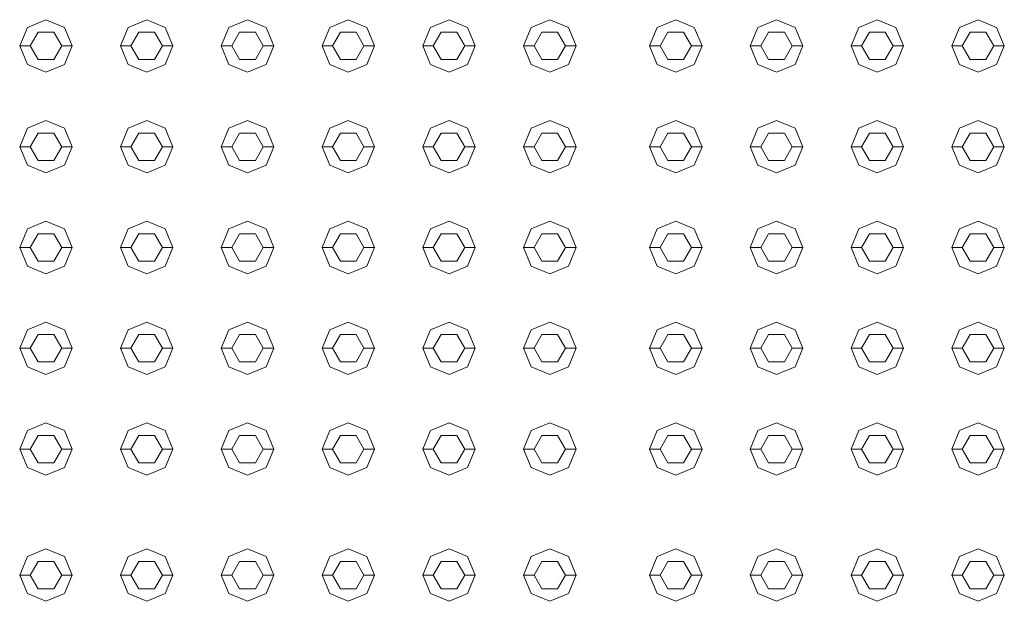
# Model space of a CAD drawing. Header units: millimetres. Extents: x -261 to 187, y -214 to 106.
# Tile 559 of 656: x -213.255 to -212.785, y 6.962 to 7.24. Entities that reach past the tile are written whole.
import ezdxf

# ---------------------------------------------------------------- set-up
doc = ezdxf.new("R2010")
doc.units = ezdxf.units.MM
doc.header["$LTSCALE"] = 0.005
doc.header["$MEASUREMENT"] = 0
doc.layers.add('IFC-Elemento construtivo genérico-Contorno', color=9, linetype='Continuous', lineweight=5)

msp = doc.modelspace()

# ---------------------------------------------------------------- linework, layer by layer
at = {"layer": 'IFC-Elemento construtivo genérico-Contorno', "lineweight": 5}
for p, q in [((-213.2509, 7.23601), (-213.24204, 7.23968)), ((-213.24204, 7.23968), (-213.23318, 7.23601)), ((-213.2028, 7.23601), (-213.19395, 7.23968)), ((-213.19395, 7.23968), (-213.18509, 7.23601)), ((-213.15471, 7.23601), (-213.14586, 7.23968)), ((-213.14586, 7.23968), (-213.137, 7.23601)), ((-213.10662, 7.23601), (-213.09777, 7.23968)), ((-213.09777, 7.23968), (-213.08891, 7.23601)), ((-213.05853, 7.23601), (-213.04967, 7.23968)), ((-213.04967, 7.23968), (-213.04082, 7.23601)), ((-213.01044, 7.23601), (-213.00158, 7.23968)), ((-213.00158, 7.23968), (-212.99273, 7.23601)), ((-212.95032, 7.23601), (-212.94147, 7.23968)), ((-212.94147, 7.23968), (-212.93261, 7.23601)), ((-212.90223, 7.23601), (-212.89338, 7.23968)), ((-212.89338, 7.23968), (-212.88452, 7.23601)), ((-212.85414, 7.23601), (-212.84529, 7.23968)), ((-212.84529, 7.23968), (-212.83643, 7.23601)), ((-212.80605, 7.23601), (-212.79719, 7.23968)), ((-212.79719, 7.23968), (-212.78834, 7.23601)), ((-213.25456, 7.22716), (-213.2509, 7.23601)), ((-213.24956, 7.22716), (-213.2458, 7.23367)), ((-213.2458, 7.23367), (-213.23828, 7.23367)), ((-213.23828, 7.23367), (-213.23453, 7.22716)), ((-213.23318, 7.23601), (-213.22952, 7.22716)), ((-213.20647, 7.22716), (-213.2028, 7.23601)), ((-213.20146, 7.22716), (-213.19771, 7.23367)), ((-213.19771, 7.23367), (-213.19019, 7.23367)), ((-213.19019, 7.23367), (-213.18643, 7.22716)), ((-213.18509, 7.23601), (-213.18142, 7.22716)), ((-213.15838, 7.22716), (-213.15471, 7.23601)), ((-213.15337, 7.22716), (-213.14962, 7.23367)), ((-213.14962, 7.23367), (-213.1421, 7.23367)), ((-213.1421, 7.23367), (-213.13834, 7.22716)), ((-213.137, 7.23601), (-213.13333, 7.22716)), ((-213.11029, 7.22716), (-213.10662, 7.23601)), ((-213.10528, 7.22716), (-213.10152, 7.23367)), ((-213.10152, 7.23367), (-213.09401, 7.23367)), ((-213.09401, 7.23367), (-213.09025, 7.22716)), ((-213.08891, 7.23601), (-213.08524, 7.22716)), ((-213.0622, 7.22716), (-213.05853, 7.23601)), ((-213.05719, 7.22716), (-213.05343, 7.23367)), ((-213.05343, 7.23367), (-213.04592, 7.23367)), ((-213.04592, 7.23367), (-213.04216, 7.22716)), ((-213.04082, 7.23601), (-213.03715, 7.22716)), ((-213.01411, 7.22716), (-213.01044, 7.23601)), ((-213.0091, 7.22716), (-213.00534, 7.23367)), ((-213.00534, 7.23367), (-212.99783, 7.23367)), ((-212.99783, 7.23367), (-212.99407, 7.22716)), ((-212.99273, 7.23601), (-212.98906, 7.22716)), ((-212.95399, 7.22716), (-212.95032, 7.23601)), ((-212.94898, 7.22716), (-212.94523, 7.23367)), ((-212.94523, 7.23367), (-212.93771, 7.23367)), ((-212.93771, 7.23367), (-212.93395, 7.22716)), ((-212.93261, 7.23601), (-212.92894, 7.22716)), ((-212.9059, 7.22716), (-212.90223, 7.23601)), ((-212.90089, 7.22716), (-212.89713, 7.23367)), ((-212.89713, 7.23367), (-212.88962, 7.23367)), ((-212.88962, 7.23367), (-212.88586, 7.22716)), ((-212.88452, 7.23601), (-212.88085, 7.22716)), ((-212.85781, 7.22716), (-212.85414, 7.23601)), ((-212.8528, 7.22716), (-212.84904, 7.23367)), ((-212.84904, 7.23367), (-212.84153, 7.23367)), ((-212.84153, 7.23367), (-212.83777, 7.22716)), ((-212.83643, 7.23601), (-212.83276, 7.22716)), ((-212.80972, 7.22716), (-212.80605, 7.23601)), ((-212.80471, 7.22716), (-212.80095, 7.23367)), ((-212.80095, 7.23367), (-212.79344, 7.23367)), ((-212.79344, 7.23367), (-212.78968, 7.22716)), ((-212.78834, 7.23601), (-212.78467, 7.22716)), ((-213.25456, 7.22716), (-213.24956, 7.22716)), ((-213.25456, 7.22716), (-213.2509, 7.2183)), ((-213.24956, 7.22716), (-213.2458, 7.22065)), ((-213.23828, 7.22065), (-213.23453, 7.22716)), ((-213.23453, 7.22716), (-213.22952, 7.22716)), ((-213.23318, 7.2183), (-213.22952, 7.22716)), ((-213.20647, 7.22716), (-213.20146, 7.22716)), ((-213.20647, 7.22716), (-213.2028, 7.2183)), ((-213.20146, 7.22716), (-213.19771, 7.22065)), ((-213.19019, 7.22065), (-213.18643, 7.22716)), ((-213.18643, 7.22716), (-213.18142, 7.22716)), ((-213.18509, 7.2183), (-213.18142, 7.22716)), ((-213.15838, 7.22716), (-213.15337, 7.22716)), ((-213.15838, 7.22716), (-213.15471, 7.2183)), ((-213.15337, 7.22716), (-213.14962, 7.22065)), ((-213.1421, 7.22065), (-213.13834, 7.22716)), ((-213.13834, 7.22716), (-213.13333, 7.22716)), ((-213.137, 7.2183), (-213.13333, 7.22716)), ((-213.11029, 7.22716), (-213.10528, 7.22716)), ((-213.11029, 7.22716), (-213.10662, 7.2183)), ((-213.10528, 7.22716), (-213.10152, 7.22065)), ((-213.09401, 7.22065), (-213.09025, 7.22716)), ((-213.09025, 7.22716), (-213.08524, 7.22716)), ((-213.08891, 7.2183), (-213.08524, 7.22716)), ((-213.0622, 7.22716), (-213.05719, 7.22716)), ((-213.0622, 7.22716), (-213.05853, 7.2183)), ((-213.05719, 7.22716), (-213.05343, 7.22065)), ((-213.04592, 7.22065), (-213.04216, 7.22716)), ((-213.04216, 7.22716), (-213.03715, 7.22716)), ((-213.04082, 7.2183), (-213.03715, 7.22716)), ((-213.01411, 7.22716), (-213.0091, 7.22716)), ((-213.01411, 7.22716), (-213.01044, 7.2183)), ((-213.0091, 7.22716), (-213.00534, 7.22065)), ((-212.99783, 7.22065), (-212.99407, 7.22716)), ((-212.99407, 7.22716), (-212.98906, 7.22716)), ((-212.99273, 7.2183), (-212.98906, 7.22716)), ((-212.95399, 7.22716), (-212.94898, 7.22716)), ((-212.95399, 7.22716), (-212.95032, 7.2183)), ((-212.94898, 7.22716), (-212.94523, 7.22065)), ((-212.93771, 7.22065), (-212.93395, 7.22716)), ((-212.93395, 7.22716), (-212.92894, 7.22716)), ((-212.93261, 7.2183), (-212.92894, 7.22716)), ((-212.9059, 7.22716), (-212.90089, 7.22716)), ((-212.9059, 7.22716), (-212.90223, 7.2183)), ((-212.90089, 7.22716), (-212.89713, 7.22065)), ((-212.88962, 7.22065), (-212.88586, 7.22716)), ((-212.88586, 7.22716), (-212.88085, 7.22716)), ((-212.88452, 7.2183), (-212.88085, 7.22716)), ((-212.85781, 7.22716), (-212.8528, 7.22716)), ((-212.85781, 7.22716), (-212.85414, 7.2183)), ((-212.8528, 7.22716), (-212.84904, 7.22065)), ((-212.84153, 7.22065), (-212.83777, 7.22716)), ((-212.83777, 7.22716), (-212.83276, 7.22716)), ((-212.83643, 7.2183), (-212.83276, 7.22716)), ((-212.80972, 7.22716), (-212.80471, 7.22716)), ((-212.80972, 7.22716), (-212.80605, 7.2183)), ((-212.80471, 7.22716), (-212.80095, 7.22065)), ((-212.79344, 7.22065), (-212.78968, 7.22716)), ((-212.78968, 7.22716), (-212.78467, 7.22716)), ((-212.78834, 7.2183), (-212.78467, 7.22716)), ((-213.2509, 7.2183), (-213.24204, 7.21464)), ((-213.2458, 7.22065), (-213.23828, 7.22065)), ((-213.24204, 7.21464), (-213.23318, 7.2183)), ((-213.2028, 7.2183), (-213.19395, 7.21464)), ((-213.19771, 7.22065), (-213.19019, 7.22065)), ((-213.19395, 7.21464), (-213.18509, 7.2183)), ((-213.15471, 7.2183), (-213.14586, 7.21464)), ((-213.14962, 7.22065), (-213.1421, 7.22065)), ((-213.14586, 7.21464), (-213.137, 7.2183)), ((-213.10662, 7.2183), (-213.09777, 7.21464)), ((-213.10152, 7.22065), (-213.09401, 7.22065)), ((-213.09777, 7.21464), (-213.08891, 7.2183)), ((-213.05853, 7.2183), (-213.04967, 7.21464)), ((-213.05343, 7.22065), (-213.04592, 7.22065)), ((-213.04967, 7.21464), (-213.04082, 7.2183)), ((-213.01044, 7.2183), (-213.00158, 7.21464)), ((-213.00534, 7.22065), (-212.99783, 7.22065)), ((-213.00158, 7.21464), (-212.99273, 7.2183)), ((-212.95032, 7.2183), (-212.94147, 7.21464)), ((-212.94523, 7.22065), (-212.93771, 7.22065)), ((-212.94147, 7.21464), (-212.93261, 7.2183)), ((-212.90223, 7.2183), (-212.89338, 7.21464)), ((-212.89713, 7.22065), (-212.88962, 7.22065)), ((-212.89338, 7.21464), (-212.88452, 7.2183)), ((-212.85414, 7.2183), (-212.84529, 7.21464)), ((-212.84904, 7.22065), (-212.84153, 7.22065)), ((-212.84529, 7.21464), (-212.83643, 7.2183)), ((-212.80605, 7.2183), (-212.79719, 7.21464)), ((-212.80095, 7.22065), (-212.79344, 7.22065)), ((-212.79719, 7.21464), (-212.78834, 7.2183)), ((-213.2509, 7.18792), (-213.24204, 7.19159)), ((-213.24204, 7.19159), (-213.23318, 7.18792)), ((-213.2028, 7.18792), (-213.19395, 7.19159)), ((-213.19395, 7.19159), (-213.18509, 7.18792)), ((-213.15471, 7.18792), (-213.14586, 7.19159)), ((-213.14586, 7.19159), (-213.137, 7.18792)), ((-213.10662, 7.18792), (-213.09777, 7.19159)), ((-213.09777, 7.19159), (-213.08891, 7.18792)), ((-213.05853, 7.18792), (-213.04967, 7.19159)), ((-213.04967, 7.19159), (-213.04082, 7.18792)), ((-213.01044, 7.18792), (-213.00158, 7.19159)), ((-213.00158, 7.19159), (-212.99273, 7.18792)), ((-212.95032, 7.18792), (-212.94147, 7.19159)), ((-212.94147, 7.19159), (-212.93261, 7.18792)), ((-212.90223, 7.18792), (-212.89338, 7.19159)), ((-212.89338, 7.19159), (-212.88452, 7.18792)), ((-212.85414, 7.18792), (-212.84529, 7.19159)), ((-212.84529, 7.19159), (-212.83643, 7.18792)), ((-212.80605, 7.18792), (-212.79719, 7.19159)), ((-212.79719, 7.19159), (-212.78834, 7.18792)), ((-213.25456, 7.17907), (-213.2509, 7.18792)), ((-213.24956, 7.17907), (-213.2458, 7.18557)), ((-213.2458, 7.18557), (-213.23828, 7.18557)), ((-213.23828, 7.18557), (-213.23453, 7.17907)), ((-213.23318, 7.18792), (-213.22952, 7.17907)), ((-213.20647, 7.17907), (-213.2028, 7.18792)), ((-213.20146, 7.17907), (-213.19771, 7.18557)), ((-213.19771, 7.18557), (-213.19019, 7.18557)), ((-213.19019, 7.18557), (-213.18643, 7.17907)), ((-213.18509, 7.18792), (-213.18142, 7.17907)), ((-213.15838, 7.17907), (-213.15471, 7.18792)), ((-213.15337, 7.17907), (-213.14962, 7.18557)), ((-213.14962, 7.18557), (-213.1421, 7.18557)), ((-213.1421, 7.18557), (-213.13834, 7.17907)), ((-213.137, 7.18792), (-213.13333, 7.17907)), ((-213.11029, 7.17907), (-213.10662, 7.18792)), ((-213.10528, 7.17907), (-213.10152, 7.18557)), ((-213.10152, 7.18557), (-213.09401, 7.18557)), ((-213.09401, 7.18557), (-213.09025, 7.17907)), ((-213.08891, 7.18792), (-213.08524, 7.17907)), ((-213.0622, 7.17907), (-213.05853, 7.18792)), ((-213.05719, 7.17907), (-213.05343, 7.18557)), ((-213.05343, 7.18557), (-213.04592, 7.18557)), ((-213.04592, 7.18557), (-213.04216, 7.17907)), ((-213.04082, 7.18792), (-213.03715, 7.17907)), ((-213.01411, 7.17907), (-213.01044, 7.18792)), ((-213.0091, 7.17907), (-213.00534, 7.18557)), ((-213.00534, 7.18557), (-212.99783, 7.18557)), ((-212.99783, 7.18557), (-212.99407, 7.17907)), ((-212.99273, 7.18792), (-212.98906, 7.17907)), ((-212.95399, 7.17907), (-212.95032, 7.18792)), ((-212.94898, 7.17907), (-212.94523, 7.18557)), ((-212.94523, 7.18557), (-212.93771, 7.18557)), ((-212.93771, 7.18557), (-212.93395, 7.17907)), ((-212.93261, 7.18792), (-212.92894, 7.17907)), ((-212.9059, 7.17907), (-212.90223, 7.18792)), ((-212.90089, 7.17907), (-212.89713, 7.18557)), ((-212.89713, 7.18557), (-212.88962, 7.18557)), ((-212.88962, 7.18557), (-212.88586, 7.17907)), ((-212.88452, 7.18792), (-212.88085, 7.17907)), ((-212.85781, 7.17907), (-212.85414, 7.18792)), ((-212.8528, 7.17907), (-212.84904, 7.18557)), ((-212.84904, 7.18557), (-212.84153, 7.18557)), ((-212.84153, 7.18557), (-212.83777, 7.17907)), ((-212.83643, 7.18792), (-212.83276, 7.17907)), ((-212.80972, 7.17907), (-212.80605, 7.18792)), ((-212.80471, 7.17907), (-212.80095, 7.18557)), ((-212.80095, 7.18557), (-212.79344, 7.18557)), ((-212.79344, 7.18557), (-212.78968, 7.17907)), ((-212.78834, 7.18792), (-212.78467, 7.17907)), ((-213.25456, 7.17907), (-213.24956, 7.17907)), ((-213.25456, 7.17907), (-213.2509, 7.17021)), ((-213.24956, 7.17907), (-213.2458, 7.17256)), ((-213.23828, 7.17256), (-213.23453, 7.17907)), ((-213.23453, 7.17907), (-213.22952, 7.17907)), ((-213.23318, 7.17021), (-213.22952, 7.17907)), ((-213.20647, 7.17907), (-213.20146, 7.17907)), ((-213.20647, 7.17907), (-213.2028, 7.17021)), ((-213.20146, 7.17907), (-213.19771, 7.17256)), ((-213.19019, 7.17256), (-213.18643, 7.17907)), ((-213.18643, 7.17907), (-213.18142, 7.17907)), ((-213.18509, 7.17021), (-213.18142, 7.17907)), ((-213.15838, 7.17907), (-213.15337, 7.17907)), ((-213.15838, 7.17907), (-213.15471, 7.17021)), ((-213.15337, 7.17907), (-213.14962, 7.17256)), ((-213.1421, 7.17256), (-213.13834, 7.17907)), ((-213.13834, 7.17907), (-213.13333, 7.17907)), ((-213.137, 7.17021), (-213.13333, 7.17907)), ((-213.11029, 7.17907), (-213.10528, 7.17907)), ((-213.11029, 7.17907), (-213.10662, 7.17021)), ((-213.10528, 7.17907), (-213.10152, 7.17256)), ((-213.09401, 7.17256), (-213.09025, 7.17907)), ((-213.09025, 7.17907), (-213.08524, 7.17907)), ((-213.08891, 7.17021), (-213.08524, 7.17907)), ((-213.0622, 7.17907), (-213.05719, 7.17907)), ((-213.0622, 7.17907), (-213.05853, 7.17021)), ((-213.05719, 7.17907), (-213.05343, 7.17256)), ((-213.04592, 7.17256), (-213.04216, 7.17907)), ((-213.04216, 7.17907), (-213.03715, 7.17907)), ((-213.04082, 7.17021), (-213.03715, 7.17907)), ((-213.01411, 7.17907), (-213.0091, 7.17907)), ((-213.01411, 7.17907), (-213.01044, 7.17021)), ((-213.0091, 7.17907), (-213.00534, 7.17256)), ((-212.99783, 7.17256), (-212.99407, 7.17907)), ((-212.99407, 7.17907), (-212.98906, 7.17907)), ((-212.99273, 7.17021), (-212.98906, 7.17907)), ((-212.95399, 7.17907), (-212.94898, 7.17907)), ((-212.95399, 7.17907), (-212.95032, 7.17021)), ((-212.94898, 7.17907), (-212.94523, 7.17256)), ((-212.93771, 7.17256), (-212.93395, 7.17907)), ((-212.93395, 7.17907), (-212.92894, 7.17907)), ((-212.93261, 7.17021), (-212.92894, 7.17907)), ((-212.9059, 7.17907), (-212.90089, 7.17907)), ((-212.9059, 7.17907), (-212.90223, 7.17021)), ((-212.90089, 7.17907), (-212.89713, 7.17256)), ((-212.88962, 7.17256), (-212.88586, 7.17907)), ((-212.88586, 7.17907), (-212.88085, 7.17907)), ((-212.88452, 7.17021), (-212.88085, 7.17907)), ((-212.85781, 7.17907), (-212.8528, 7.17907)), ((-212.85781, 7.17907), (-212.85414, 7.17021)), ((-212.8528, 7.17907), (-212.84904, 7.17256)), ((-212.84153, 7.17256), (-212.83777, 7.17907)), ((-212.83777, 7.17907), (-212.83276, 7.17907)), ((-212.83643, 7.17021), (-212.83276, 7.17907)), ((-212.80972, 7.17907), (-212.80471, 7.17907)), ((-212.80972, 7.17907), (-212.80605, 7.17021)), ((-212.80471, 7.17907), (-212.80095, 7.17256)), ((-212.79344, 7.17256), (-212.78968, 7.17907)), ((-212.78968, 7.17907), (-212.78467, 7.17907)), ((-212.78834, 7.17021), (-212.78467, 7.17907)), ((-213.2458, 7.17256), (-213.23828, 7.17256)), ((-213.19771, 7.17256), (-213.19019, 7.17256)), ((-213.14962, 7.17256), (-213.1421, 7.17256)), ((-213.10152, 7.17256), (-213.09401, 7.17256)), ((-213.05343, 7.17256), (-213.04592, 7.17256)), ((-213.00534, 7.17256), (-212.99783, 7.17256)), ((-212.94523, 7.17256), (-212.93771, 7.17256)), ((-212.89713, 7.17256), (-212.88962, 7.17256)), ((-212.84904, 7.17256), (-212.84153, 7.17256)), ((-212.80095, 7.17256), (-212.79344, 7.17256)), ((-213.2509, 7.17021), (-213.24204, 7.16654)), ((-213.24204, 7.16654), (-213.23318, 7.17021)), ((-213.2028, 7.17021), (-213.19395, 7.16654)), ((-213.19395, 7.16654), (-213.18509, 7.17021)), ((-213.15471, 7.17021), (-213.14586, 7.16654)), ((-213.14586, 7.16654), (-213.137, 7.17021)), ((-213.10662, 7.17021), (-213.09777, 7.16654)), ((-213.09777, 7.16654), (-213.08891, 7.17021)), ((-213.05853, 7.17021), (-213.04967, 7.16654)), ((-213.04967, 7.16654), (-213.04082, 7.17021)), ((-213.01044, 7.17021), (-213.00158, 7.16654)), ((-213.00158, 7.16654), (-212.99273, 7.17021)), ((-212.95032, 7.17021), (-212.94147, 7.16654)), ((-212.94147, 7.16654), (-212.93261, 7.17021)), ((-212.90223, 7.17021), (-212.89338, 7.16654)), ((-212.89338, 7.16654), (-212.88452, 7.17021)), ((-212.85414, 7.17021), (-212.84529, 7.16654)), ((-212.84529, 7.16654), (-212.83643, 7.17021)), ((-212.80605, 7.17021), (-212.79719, 7.16654)), ((-212.79719, 7.16654), (-212.78834, 7.17021)), ((-213.2509, 7.13983), (-213.24204, 7.1435)), ((-213.24204, 7.1435), (-213.23318, 7.13983)), ((-213.2028, 7.13983), (-213.19395, 7.1435)), ((-213.19395, 7.1435), (-213.18509, 7.13983)), ((-213.15471, 7.13983), (-213.14586, 7.1435)), ((-213.14586, 7.1435), (-213.137, 7.13983)), ((-213.10662, 7.13983), (-213.09777, 7.1435)), ((-213.09777, 7.1435), (-213.08891, 7.13983)), ((-213.05853, 7.13983), (-213.04967, 7.1435)), ((-213.04967, 7.1435), (-213.04082, 7.13983)), ((-213.01044, 7.13983), (-213.00158, 7.1435)), ((-213.00158, 7.1435), (-212.99273, 7.13983)), ((-212.95032, 7.13983), (-212.94147, 7.1435)), ((-212.94147, 7.1435), (-212.93261, 7.13983)), ((-212.90223, 7.13983), (-212.89338, 7.1435)), ((-212.89338, 7.1435), (-212.88452, 7.13983)), ((-212.85414, 7.13983), (-212.84529, 7.1435)), ((-212.84529, 7.1435), (-212.83643, 7.13983)), ((-212.80605, 7.13983), (-212.79719, 7.1435)), ((-212.79719, 7.1435), (-212.78834, 7.13983)), ((-213.25456, 7.13098), (-213.2509, 7.13983)), ((-213.23318, 7.13983), (-213.22952, 7.13098)), ((-213.20647, 7.13098), (-213.2028, 7.13983)), ((-213.18509, 7.13983), (-213.18142, 7.13098)), ((-213.15838, 7.13098), (-213.15471, 7.13983)), ((-213.137, 7.13983), (-213.13333, 7.13098)), ((-213.11029, 7.13098), (-213.10662, 7.13983)), ((-213.08891, 7.13983), (-213.08524, 7.13098)), ((-213.0622, 7.13098), (-213.05853, 7.13983)), ((-213.04082, 7.13983), (-213.03715, 7.13098)), ((-213.01411, 7.13098), (-213.01044, 7.13983)), ((-212.99273, 7.13983), (-212.98906, 7.13098)), ((-212.95399, 7.13098), (-212.95032, 7.13983)), ((-212.93261, 7.13983), (-212.92894, 7.13098)), ((-212.9059, 7.13098), (-212.90223, 7.13983)), ((-212.88452, 7.13983), (-212.88085, 7.13098)), ((-212.85781, 7.13098), (-212.85414, 7.13983)), ((-212.83643, 7.13983), (-212.83276, 7.13098)), ((-212.80972, 7.13098), (-212.80605, 7.13983)), ((-212.78834, 7.13983), (-212.78467, 7.13098)), ((-213.24956, 7.13098), (-213.2458, 7.13748)), ((-213.2458, 7.13748), (-213.23828, 7.13748)), ((-213.23828, 7.13748), (-213.23453, 7.13098)), ((-213.20146, 7.13098), (-213.19771, 7.13748)), ((-213.19771, 7.13748), (-213.19019, 7.13748)), ((-213.19019, 7.13748), (-213.18643, 7.13098)), ((-213.15337, 7.13098), (-213.14962, 7.13748)), ((-213.14962, 7.13748), (-213.1421, 7.13748)), ((-213.1421, 7.13748), (-213.13834, 7.13098)), ((-213.10528, 7.13098), (-213.10152, 7.13748)), ((-213.10152, 7.13748), (-213.09401, 7.13748)), ((-213.09401, 7.13748), (-213.09025, 7.13098)), ((-213.05719, 7.13098), (-213.05343, 7.13748)), ((-213.05343, 7.13748), (-213.04592, 7.13748)), ((-213.04592, 7.13748), (-213.04216, 7.13098)), ((-213.0091, 7.13098), (-213.00534, 7.13748)), ((-213.00534, 7.13748), (-212.99783, 7.13748)), ((-212.99783, 7.13748), (-212.99407, 7.13098)), ((-212.94898, 7.13098), (-212.94523, 7.13748)), ((-212.94523, 7.13748), (-212.93771, 7.13748)), ((-212.93771, 7.13748), (-212.93395, 7.13098)), ((-212.90089, 7.13098), (-212.89713, 7.13748)), ((-212.89713, 7.13748), (-212.88962, 7.13748)), ((-212.88962, 7.13748), (-212.88586, 7.13098)), ((-212.8528, 7.13098), (-212.84904, 7.13748)), ((-212.84904, 7.13748), (-212.84153, 7.13748)), ((-212.84153, 7.13748), (-212.83777, 7.13098)), ((-212.80471, 7.13098), (-212.80095, 7.13748)), ((-212.80095, 7.13748), (-212.79344, 7.13748)), ((-212.79344, 7.13748), (-212.78968, 7.13098)), ((-213.25456, 7.13098), (-213.24956, 7.13098)), ((-213.25456, 7.13098), (-213.2509, 7.12212)), ((-213.24956, 7.13098), (-213.2458, 7.12447)), ((-213.23828, 7.12447), (-213.23453, 7.13098)), ((-213.23453, 7.13098), (-213.22952, 7.13098)), ((-213.23318, 7.12212), (-213.22952, 7.13098)), ((-213.20647, 7.13098), (-213.20146, 7.13098)), ((-213.20647, 7.13098), (-213.2028, 7.12212)), ((-213.20146, 7.13098), (-213.19771, 7.12447)), ((-213.19019, 7.12447), (-213.18643, 7.13098)), ((-213.18643, 7.13098), (-213.18142, 7.13098)), ((-213.18509, 7.12212), (-213.18142, 7.13098)), ((-213.15838, 7.13098), (-213.15337, 7.13098)), ((-213.15838, 7.13098), (-213.15471, 7.12212)), ((-213.15337, 7.13098), (-213.14962, 7.12447)), ((-213.1421, 7.12447), (-213.13834, 7.13098)), ((-213.13834, 7.13098), (-213.13333, 7.13098)), ((-213.137, 7.12212), (-213.13333, 7.13098)), ((-213.11029, 7.13098), (-213.10528, 7.13098)), ((-213.11029, 7.13098), (-213.10662, 7.12212)), ((-213.10528, 7.13098), (-213.10152, 7.12447)), ((-213.09401, 7.12447), (-213.09025, 7.13098)), ((-213.09025, 7.13098), (-213.08524, 7.13098)), ((-213.08891, 7.12212), (-213.08524, 7.13098)), ((-213.0622, 7.13098), (-213.05719, 7.13098)), ((-213.0622, 7.13098), (-213.05853, 7.12212)), ((-213.05719, 7.13098), (-213.05343, 7.12447)), ((-213.04592, 7.12447), (-213.04216, 7.13098)), ((-213.04216, 7.13098), (-213.03715, 7.13098)), ((-213.04082, 7.12212), (-213.03715, 7.13098)), ((-213.01411, 7.13098), (-213.0091, 7.13098)), ((-213.01411, 7.13098), (-213.01044, 7.12212)), ((-213.0091, 7.13098), (-213.00534, 7.12447)), ((-212.99783, 7.12447), (-212.99407, 7.13098)), ((-212.99407, 7.13098), (-212.98906, 7.13098)), ((-212.99273, 7.12212), (-212.98906, 7.13098)), ((-212.95399, 7.13098), (-212.94898, 7.13098)), ((-212.95399, 7.13098), (-212.95032, 7.12212)), ((-212.94898, 7.13098), (-212.94523, 7.12447)), ((-212.93771, 7.12447), (-212.93395, 7.13098)), ((-212.93395, 7.13098), (-212.92894, 7.13098)), ((-212.93261, 7.12212), (-212.92894, 7.13098)), ((-212.9059, 7.13098), (-212.90089, 7.13098)), ((-212.9059, 7.13098), (-212.90223, 7.12212)), ((-212.90089, 7.13098), (-212.89713, 7.12447)), ((-212.88962, 7.12447), (-212.88586, 7.13098)), ((-212.88586, 7.13098), (-212.88085, 7.13098)), ((-212.88452, 7.12212), (-212.88085, 7.13098)), ((-212.85781, 7.13098), (-212.8528, 7.13098)), ((-212.85781, 7.13098), (-212.85414, 7.12212)), ((-212.8528, 7.13098), (-212.84904, 7.12447)), ((-212.84153, 7.12447), (-212.83777, 7.13098)), ((-212.83777, 7.13098), (-212.83276, 7.13098)), ((-212.83643, 7.12212), (-212.83276, 7.13098)), ((-212.80972, 7.13098), (-212.80471, 7.13098)), ((-212.80972, 7.13098), (-212.80605, 7.12212)), ((-212.80471, 7.13098), (-212.80095, 7.12447)), ((-212.79344, 7.12447), (-212.78968, 7.13098)), ((-212.78968, 7.13098), (-212.78467, 7.13098)), ((-212.78834, 7.12212), (-212.78467, 7.13098)), ((-213.2458, 7.12447), (-213.23828, 7.12447)), ((-213.19771, 7.12447), (-213.19019, 7.12447)), ((-213.14962, 7.12447), (-213.1421, 7.12447)), ((-213.10152, 7.12447), (-213.09401, 7.12447)), ((-213.05343, 7.12447), (-213.04592, 7.12447)), ((-213.00534, 7.12447), (-212.99783, 7.12447)), ((-212.94523, 7.12447), (-212.93771, 7.12447)), ((-212.89713, 7.12447), (-212.88962, 7.12447)), ((-212.84904, 7.12447), (-212.84153, 7.12447)), ((-212.80095, 7.12447), (-212.79344, 7.12447)), ((-213.2509, 7.12212), (-213.24204, 7.11845)), ((-213.24204, 7.11845), (-213.23318, 7.12212)), ((-213.2028, 7.12212), (-213.19395, 7.11845)), ((-213.19395, 7.11845), (-213.18509, 7.12212)), ((-213.15471, 7.12212), (-213.14586, 7.11845)), ((-213.14586, 7.11845), (-213.137, 7.12212)), ((-213.10662, 7.12212), (-213.09777, 7.11845)), ((-213.09777, 7.11845), (-213.08891, 7.12212)), ((-213.05853, 7.12212), (-213.04967, 7.11845)), ((-213.04967, 7.11845), (-213.04082, 7.12212)), ((-213.01044, 7.12212), (-213.00158, 7.11845)), ((-213.00158, 7.11845), (-212.99273, 7.12212)), ((-212.95032, 7.12212), (-212.94147, 7.11845)), ((-212.94147, 7.11845), (-212.93261, 7.12212)), ((-212.90223, 7.12212), (-212.89338, 7.11845)), ((-212.89338, 7.11845), (-212.88452, 7.12212)), ((-212.85414, 7.12212), (-212.84529, 7.11845)), ((-212.84529, 7.11845), (-212.83643, 7.12212)), ((-212.80605, 7.12212), (-212.79719, 7.11845)), ((-212.79719, 7.11845), (-212.78834, 7.12212)), ((-213.25456, 7.08288), (-213.2509, 7.09174)), ((-213.2509, 7.09174), (-213.24204, 7.09541)), ((-213.24204, 7.09541), (-213.23318, 7.09174)), ((-213.23318, 7.09174), (-213.22952, 7.08288)), ((-213.20647, 7.08288), (-213.2028, 7.09174)), ((-213.2028, 7.09174), (-213.19395, 7.09541)), ((-213.19395, 7.09541), (-213.18509, 7.09174)), ((-213.18509, 7.09174), (-213.18142, 7.08288)), ((-213.15838, 7.08288), (-213.15471, 7.09174)), ((-213.15471, 7.09174), (-213.14586, 7.09541)), ((-213.14586, 7.09541), (-213.137, 7.09174)), ((-213.137, 7.09174), (-213.13333, 7.08288)), ((-213.11029, 7.08288), (-213.10662, 7.09174)), ((-213.10662, 7.09174), (-213.09777, 7.09541)), ((-213.09777, 7.09541), (-213.08891, 7.09174)), ((-213.08891, 7.09174), (-213.08524, 7.08288)), ((-213.0622, 7.08288), (-213.05853, 7.09174)), ((-213.05853, 7.09174), (-213.04967, 7.09541)), ((-213.04967, 7.09541), (-213.04082, 7.09174)), ((-213.04082, 7.09174), (-213.03715, 7.08288)), ((-213.01411, 7.08288), (-213.01044, 7.09174)), ((-213.01044, 7.09174), (-213.00158, 7.09541)), ((-213.00158, 7.09541), (-212.99273, 7.09174)), ((-212.99273, 7.09174), (-212.98906, 7.08288)), ((-212.95399, 7.08288), (-212.95032, 7.09174)), ((-212.95032, 7.09174), (-212.94147, 7.09541)), ((-212.94147, 7.09541), (-212.93261, 7.09174)), ((-212.93261, 7.09174), (-212.92894, 7.08288)), ((-212.9059, 7.08288), (-212.90223, 7.09174)), ((-212.90223, 7.09174), (-212.89338, 7.09541)), ((-212.89338, 7.09541), (-212.88452, 7.09174)), ((-212.88452, 7.09174), (-212.88085, 7.08288)), ((-212.85781, 7.08288), (-212.85414, 7.09174)), ((-212.85414, 7.09174), (-212.84529, 7.09541)), ((-212.84529, 7.09541), (-212.83643, 7.09174)), ((-212.83643, 7.09174), (-212.83276, 7.08288)), ((-212.80972, 7.08288), (-212.80605, 7.09174)), ((-212.80605, 7.09174), (-212.79719, 7.09541)), ((-212.79719, 7.09541), (-212.78834, 7.09174)), ((-212.78834, 7.09174), (-212.78467, 7.08288)), ((-213.24956, 7.08288), (-213.2458, 7.08939)), ((-213.2458, 7.08939), (-213.23828, 7.08939)), ((-213.23828, 7.08939), (-213.23453, 7.08288)), ((-213.20146, 7.08288), (-213.19771, 7.08939)), ((-213.19771, 7.08939), (-213.19019, 7.08939)), ((-213.19019, 7.08939), (-213.18643, 7.08288)), ((-213.15337, 7.08288), (-213.14962, 7.08939)), ((-213.14962, 7.08939), (-213.1421, 7.08939)), ((-213.1421, 7.08939), (-213.13834, 7.08288)), ((-213.10528, 7.08288), (-213.10152, 7.08939)), ((-213.10152, 7.08939), (-213.09401, 7.08939)), ((-213.09401, 7.08939), (-213.09025, 7.08288)), ((-213.05719, 7.08288), (-213.05343, 7.08939)), ((-213.05343, 7.08939), (-213.04592, 7.08939)), ((-213.04592, 7.08939), (-213.04216, 7.08288)), ((-213.0091, 7.08288), (-213.00534, 7.08939)), ((-213.00534, 7.08939), (-212.99783, 7.08939)), ((-212.99783, 7.08939), (-212.99407, 7.08288)), ((-212.94898, 7.08288), (-212.94523, 7.08939)), ((-212.94523, 7.08939), (-212.93771, 7.08939)), ((-212.93771, 7.08939), (-212.93395, 7.08288)), ((-212.90089, 7.08288), (-212.89713, 7.08939)), ((-212.89713, 7.08939), (-212.88962, 7.08939)), ((-212.88962, 7.08939), (-212.88586, 7.08288)), ((-212.8528, 7.08288), (-212.84904, 7.08939)), ((-212.84904, 7.08939), (-212.84153, 7.08939)), ((-212.84153, 7.08939), (-212.83777, 7.08288)), ((-212.80471, 7.08288), (-212.80095, 7.08939)), ((-212.80095, 7.08939), (-212.79344, 7.08939)), ((-212.79344, 7.08939), (-212.78968, 7.08288)), ((-213.25456, 7.08288), (-213.24956, 7.08288)), ((-213.25456, 7.08288), (-213.2509, 7.07403)), ((-213.24956, 7.08288), (-213.2458, 7.07637)), ((-213.23828, 7.07637), (-213.23453, 7.08288)), ((-213.23453, 7.08288), (-213.22952, 7.08288)), ((-213.23318, 7.07403), (-213.22952, 7.08288)), ((-213.20647, 7.08288), (-213.20146, 7.08288)), ((-213.20647, 7.08288), (-213.2028, 7.07403)), ((-213.20146, 7.08288), (-213.19771, 7.07637)), ((-213.19019, 7.07637), (-213.18643, 7.08288)), ((-213.18643, 7.08288), (-213.18142, 7.08288)), ((-213.18509, 7.07403), (-213.18142, 7.08288)), ((-213.15838, 7.08288), (-213.15337, 7.08288)), ((-213.15838, 7.08288), (-213.15471, 7.07403)), ((-213.15337, 7.08288), (-213.14962, 7.07637)), ((-213.1421, 7.07637), (-213.13834, 7.08288)), ((-213.13834, 7.08288), (-213.13333, 7.08288)), ((-213.137, 7.07403), (-213.13333, 7.08288)), ((-213.11029, 7.08288), (-213.10528, 7.08288)), ((-213.11029, 7.08288), (-213.10662, 7.07403)), ((-213.10528, 7.08288), (-213.10152, 7.07637)), ((-213.09401, 7.07637), (-213.09025, 7.08288)), ((-213.09025, 7.08288), (-213.08524, 7.08288)), ((-213.08891, 7.07403), (-213.08524, 7.08288)), ((-213.0622, 7.08288), (-213.05719, 7.08288)), ((-213.0622, 7.08288), (-213.05853, 7.07403)), ((-213.05719, 7.08288), (-213.05343, 7.07637)), ((-213.04592, 7.07637), (-213.04216, 7.08288)), ((-213.04216, 7.08288), (-213.03715, 7.08288)), ((-213.04082, 7.07403), (-213.03715, 7.08288)), ((-213.01411, 7.08288), (-213.0091, 7.08288)), ((-213.01411, 7.08288), (-213.01044, 7.07403)), ((-213.0091, 7.08288), (-213.00534, 7.07637)), ((-212.99783, 7.07637), (-212.99407, 7.08288)), ((-212.99407, 7.08288), (-212.98906, 7.08288)), ((-212.99273, 7.07403), (-212.98906, 7.08288)), ((-212.95399, 7.08288), (-212.94898, 7.08288)), ((-212.95399, 7.08288), (-212.95032, 7.07403)), ((-212.94898, 7.08288), (-212.94523, 7.07637)), ((-212.93771, 7.07637), (-212.93395, 7.08288)), ((-212.93395, 7.08288), (-212.92894, 7.08288)), ((-212.93261, 7.07403), (-212.92894, 7.08288)), ((-212.9059, 7.08288), (-212.90089, 7.08288)), ((-212.9059, 7.08288), (-212.90223, 7.07403)), ((-212.90089, 7.08288), (-212.89713, 7.07637)), ((-212.88962, 7.07637), (-212.88586, 7.08288)), ((-212.88586, 7.08288), (-212.88085, 7.08288)), ((-212.88452, 7.07403), (-212.88085, 7.08288)), ((-212.85781, 7.08288), (-212.8528, 7.08288)), ((-212.85781, 7.08288), (-212.85414, 7.07403)), ((-212.8528, 7.08288), (-212.84904, 7.07637)), ((-212.84153, 7.07637), (-212.83777, 7.08288)), ((-212.83777, 7.08288), (-212.83276, 7.08288)), ((-212.83643, 7.07403), (-212.83276, 7.08288)), ((-212.80972, 7.08288), (-212.80471, 7.08288)), ((-212.80972, 7.08288), (-212.80605, 7.07403)), ((-212.80471, 7.08288), (-212.80095, 7.07637)), ((-212.79344, 7.07637), (-212.78968, 7.08288)), ((-212.78968, 7.08288), (-212.78467, 7.08288)), ((-212.78834, 7.07403), (-212.78467, 7.08288)), ((-213.2509, 7.07403), (-213.24204, 7.07036)), ((-213.2458, 7.07637), (-213.23828, 7.07637)), ((-213.24204, 7.07036), (-213.23318, 7.07403)), ((-213.2028, 7.07403), (-213.19395, 7.07036)), ((-213.19771, 7.07637), (-213.19019, 7.07637)), ((-213.19395, 7.07036), (-213.18509, 7.07403)), ((-213.15471, 7.07403), (-213.14586, 7.07036)), ((-213.14962, 7.07637), (-213.1421, 7.07637)), ((-213.14586, 7.07036), (-213.137, 7.07403)), ((-213.10662, 7.07403), (-213.09777, 7.07036)), ((-213.10152, 7.07637), (-213.09401, 7.07637)), ((-213.09777, 7.07036), (-213.08891, 7.07403)), ((-213.05853, 7.07403), (-213.04967, 7.07036)), ((-213.05343, 7.07637), (-213.04592, 7.07637)), ((-213.04967, 7.07036), (-213.04082, 7.07403)), ((-213.01044, 7.07403), (-213.00158, 7.07036)), ((-213.00534, 7.07637), (-212.99783, 7.07637)), ((-213.00158, 7.07036), (-212.99273, 7.07403)), ((-212.95032, 7.07403), (-212.94147, 7.07036)), ((-212.94523, 7.07637), (-212.93771, 7.07637)), ((-212.94147, 7.07036), (-212.93261, 7.07403)), ((-212.90223, 7.07403), (-212.89338, 7.07036)), ((-212.89713, 7.07637), (-212.88962, 7.07637)), ((-212.89338, 7.07036), (-212.88452, 7.07403)), ((-212.85414, 7.07403), (-212.84529, 7.07036)), ((-212.84904, 7.07637), (-212.84153, 7.07637)), ((-212.84529, 7.07036), (-212.83643, 7.07403)), ((-212.80605, 7.07403), (-212.79719, 7.07036)), ((-212.80095, 7.07637), (-212.79344, 7.07637)), ((-212.79719, 7.07036), (-212.78834, 7.07403)), ((-213.2509, 7.04365), (-213.24204, 7.04732)), ((-213.24204, 7.04732), (-213.23318, 7.04365)), ((-213.2028, 7.04365), (-213.19395, 7.04732)), ((-213.19395, 7.04732), (-213.18509, 7.04365)), ((-213.15471, 7.04365), (-213.14586, 7.04732)), ((-213.14586, 7.04732), (-213.137, 7.04365)), ((-213.10662, 7.04365), (-213.09777, 7.04732)), ((-213.09777, 7.04732), (-213.08891, 7.04365)), ((-213.05853, 7.04365), (-213.04967, 7.04732)), ((-213.04967, 7.04732), (-213.04082, 7.04365)), ((-213.01044, 7.04365), (-213.00158, 7.04732)), ((-213.00158, 7.04732), (-212.99273, 7.04365)), ((-212.95032, 7.04365), (-212.94147, 7.04732)), ((-212.94147, 7.04732), (-212.93261, 7.04365)), ((-212.90223, 7.04365), (-212.89338, 7.04732)), ((-212.89338, 7.04732), (-212.88452, 7.04365)), ((-212.85414, 7.04365), (-212.84529, 7.04732)), ((-212.84529, 7.04732), (-212.83643, 7.04365)), ((-212.80605, 7.04365), (-212.79719, 7.04732)), ((-212.79719, 7.04732), (-212.78834, 7.04365)), ((-213.25456, 7.03479), (-213.2509, 7.04365)), ((-213.24956, 7.03479), (-213.2458, 7.0413)), ((-213.2458, 7.0413), (-213.23828, 7.0413)), ((-213.23828, 7.0413), (-213.23453, 7.03479)), ((-213.23318, 7.04365), (-213.22952, 7.03479)), ((-213.20647, 7.03479), (-213.2028, 7.04365)), ((-213.20146, 7.03479), (-213.19771, 7.0413)), ((-213.19771, 7.0413), (-213.19019, 7.0413)), ((-213.19019, 7.0413), (-213.18643, 7.03479)), ((-213.18509, 7.04365), (-213.18142, 7.03479)), ((-213.15838, 7.03479), (-213.15471, 7.04365)), ((-213.15337, 7.03479), (-213.14962, 7.0413)), ((-213.14962, 7.0413), (-213.1421, 7.0413)), ((-213.1421, 7.0413), (-213.13834, 7.03479)), ((-213.137, 7.04365), (-213.13333, 7.03479)), ((-213.11029, 7.03479), (-213.10662, 7.04365)), ((-213.10528, 7.03479), (-213.10152, 7.0413)), ((-213.10152, 7.0413), (-213.09401, 7.0413)), ((-213.09401, 7.0413), (-213.09025, 7.03479)), ((-213.08891, 7.04365), (-213.08524, 7.03479)), ((-213.0622, 7.03479), (-213.05853, 7.04365)), ((-213.05719, 7.03479), (-213.05343, 7.0413)), ((-213.05343, 7.0413), (-213.04592, 7.0413)), ((-213.04592, 7.0413), (-213.04216, 7.03479)), ((-213.04082, 7.04365), (-213.03715, 7.03479)), ((-213.01411, 7.03479), (-213.01044, 7.04365)), ((-213.0091, 7.03479), (-213.00534, 7.0413)), ((-213.00534, 7.0413), (-212.99783, 7.0413)), ((-212.99783, 7.0413), (-212.99407, 7.03479)), ((-212.99273, 7.04365), (-212.98906, 7.03479)), ((-212.95399, 7.03479), (-212.95032, 7.04365)), ((-212.94898, 7.03479), (-212.94523, 7.0413)), ((-212.94523, 7.0413), (-212.93771, 7.0413)), ((-212.93771, 7.0413), (-212.93395, 7.03479)), ((-212.93261, 7.04365), (-212.92894, 7.03479)), ((-212.9059, 7.03479), (-212.90223, 7.04365)), ((-212.90089, 7.03479), (-212.89713, 7.0413)), ((-212.89713, 7.0413), (-212.88962, 7.0413)), ((-212.88962, 7.0413), (-212.88586, 7.03479)), ((-212.88452, 7.04365), (-212.88085, 7.03479)), ((-212.85781, 7.03479), (-212.85414, 7.04365)), ((-212.8528, 7.03479), (-212.84904, 7.0413)), ((-212.84904, 7.0413), (-212.84153, 7.0413)), ((-212.84153, 7.0413), (-212.83777, 7.03479)), ((-212.83643, 7.04365), (-212.83276, 7.03479)), ((-212.80972, 7.03479), (-212.80605, 7.04365)), ((-212.80471, 7.03479), (-212.80095, 7.0413)), ((-212.80095, 7.0413), (-212.79344, 7.0413)), ((-212.79344, 7.0413), (-212.78968, 7.03479)), ((-212.78834, 7.04365), (-212.78467, 7.03479)), ((-213.25456, 7.03479), (-213.24956, 7.03479)), ((-213.25456, 7.03479), (-213.2509, 7.02594)), ((-213.24956, 7.03479), (-213.2458, 7.02829)), ((-213.23828, 7.02829), (-213.23453, 7.03479)), ((-213.23453, 7.03479), (-213.22952, 7.03479)), ((-213.23318, 7.02594), (-213.22952, 7.03479)), ((-213.20647, 7.03479), (-213.20146, 7.03479)), ((-213.20647, 7.03479), (-213.2028, 7.02594)), ((-213.20146, 7.03479), (-213.19771, 7.02829)), ((-213.19019, 7.02829), (-213.18643, 7.03479)), ((-213.18643, 7.03479), (-213.18142, 7.03479)), ((-213.18509, 7.02594), (-213.18142, 7.03479)), ((-213.15838, 7.03479), (-213.15337, 7.03479)), ((-213.15838, 7.03479), (-213.15471, 7.02594)), ((-213.15337, 7.03479), (-213.14962, 7.02829)), ((-213.1421, 7.02829), (-213.13834, 7.03479)), ((-213.13834, 7.03479), (-213.13333, 7.03479)), ((-213.137, 7.02594), (-213.13333, 7.03479)), ((-213.11029, 7.03479), (-213.10528, 7.03479)), ((-213.11029, 7.03479), (-213.10662, 7.02594)), ((-213.10528, 7.03479), (-213.10152, 7.02829)), ((-213.09401, 7.02829), (-213.09025, 7.03479)), ((-213.09025, 7.03479), (-213.08524, 7.03479)), ((-213.08891, 7.02594), (-213.08524, 7.03479)), ((-213.0622, 7.03479), (-213.05719, 7.03479)), ((-213.0622, 7.03479), (-213.05853, 7.02594)), ((-213.05719, 7.03479), (-213.05343, 7.02829)), ((-213.04592, 7.02829), (-213.04216, 7.03479)), ((-213.04216, 7.03479), (-213.03715, 7.03479)), ((-213.04082, 7.02594), (-213.03715, 7.03479)), ((-213.01411, 7.03479), (-213.0091, 7.03479)), ((-213.01411, 7.03479), (-213.01044, 7.02594)), ((-213.0091, 7.03479), (-213.00534, 7.02829)), ((-212.99783, 7.02829), (-212.99407, 7.03479)), ((-212.99407, 7.03479), (-212.98906, 7.03479)), ((-212.99273, 7.02594), (-212.98906, 7.03479)), ((-212.95399, 7.03479), (-212.94898, 7.03479)), ((-212.95399, 7.03479), (-212.95032, 7.02594)), ((-212.94898, 7.03479), (-212.94523, 7.02829)), ((-212.93771, 7.02829), (-212.93395, 7.03479)), ((-212.93395, 7.03479), (-212.92894, 7.03479)), ((-212.93261, 7.02594), (-212.92894, 7.03479)), ((-212.9059, 7.03479), (-212.90089, 7.03479)), ((-212.9059, 7.03479), (-212.90223, 7.02594)), ((-212.90089, 7.03479), (-212.89713, 7.02829)), ((-212.88962, 7.02829), (-212.88586, 7.03479)), ((-212.88586, 7.03479), (-212.88085, 7.03479)), ((-212.88452, 7.02594), (-212.88085, 7.03479)), ((-212.85781, 7.03479), (-212.8528, 7.03479)), ((-212.85781, 7.03479), (-212.85414, 7.02594)), ((-212.8528, 7.03479), (-212.84904, 7.02829)), ((-212.84153, 7.02829), (-212.83777, 7.03479)), ((-212.83777, 7.03479), (-212.83276, 7.03479)), ((-212.83643, 7.02594), (-212.83276, 7.03479)), ((-212.80972, 7.03479), (-212.80471, 7.03479)), ((-212.80972, 7.03479), (-212.80605, 7.02594)), ((-212.80471, 7.03479), (-212.80095, 7.02829)), ((-212.79344, 7.02829), (-212.78968, 7.03479)), ((-212.78968, 7.03479), (-212.78467, 7.03479)), ((-212.78834, 7.02594), (-212.78467, 7.03479)), ((-213.2509, 7.02594), (-213.24204, 7.02227)), ((-213.2458, 7.02829), (-213.23828, 7.02829)), ((-213.24204, 7.02227), (-213.23318, 7.02594)), ((-213.2028, 7.02594), (-213.19395, 7.02227)), ((-213.19771, 7.02829), (-213.19019, 7.02829)), ((-213.19395, 7.02227), (-213.18509, 7.02594)), ((-213.15471, 7.02594), (-213.14586, 7.02227)), ((-213.14962, 7.02829), (-213.1421, 7.02829)), ((-213.14586, 7.02227), (-213.137, 7.02594)), ((-213.10662, 7.02594), (-213.09777, 7.02227)), ((-213.10152, 7.02829), (-213.09401, 7.02829)), ((-213.09777, 7.02227), (-213.08891, 7.02594)), ((-213.05853, 7.02594), (-213.04967, 7.02227)), ((-213.05343, 7.02829), (-213.04592, 7.02829)), ((-213.04967, 7.02227), (-213.04082, 7.02594)), ((-213.01044, 7.02594), (-213.00158, 7.02227)), ((-213.00534, 7.02829), (-212.99783, 7.02829)), ((-213.00158, 7.02227), (-212.99273, 7.02594)), ((-212.95032, 7.02594), (-212.94147, 7.02227)), ((-212.94523, 7.02829), (-212.93771, 7.02829)), ((-212.94147, 7.02227), (-212.93261, 7.02594)), ((-212.90223, 7.02594), (-212.89338, 7.02227)), ((-212.89713, 7.02829), (-212.88962, 7.02829)), ((-212.89338, 7.02227), (-212.88452, 7.02594)), ((-212.85414, 7.02594), (-212.84529, 7.02227)), ((-212.84904, 7.02829), (-212.84153, 7.02829)), ((-212.84529, 7.02227), (-212.83643, 7.02594)), ((-212.80605, 7.02594), (-212.79719, 7.02227)), ((-212.80095, 7.02829), (-212.79344, 7.02829)), ((-212.79719, 7.02227), (-212.78834, 7.02594)), ((-213.25456, 6.97468), (-213.2509, 6.98353)), ((-213.2509, 6.98353), (-213.24204, 6.9872)), ((-213.24204, 6.9872), (-213.23318, 6.98353)), ((-213.23318, 6.98353), (-213.22952, 6.97468)), ((-213.20647, 6.97468), (-213.2028, 6.98353)), ((-213.2028, 6.98353), (-213.19395, 6.9872)), ((-213.19395, 6.9872), (-213.18509, 6.98353)), ((-213.18509, 6.98353), (-213.18142, 6.97468)), ((-213.15838, 6.97468), (-213.15471, 6.98353)), ((-213.15471, 6.98353), (-213.14586, 6.9872)), ((-213.14586, 6.9872), (-213.137, 6.98353)), ((-213.137, 6.98353), (-213.13333, 6.97468)), ((-213.11029, 6.97468), (-213.10662, 6.98353)), ((-213.10662, 6.98353), (-213.09777, 6.9872)), ((-213.09777, 6.9872), (-213.08891, 6.98353)), ((-213.08891, 6.98353), (-213.08524, 6.97468)), ((-213.0622, 6.97468), (-213.05853, 6.98353)), ((-213.05853, 6.98353), (-213.04967, 6.9872)), ((-213.04967, 6.9872), (-213.04082, 6.98353)), ((-213.04082, 6.98353), (-213.03715, 6.97468)), ((-213.01411, 6.97468), (-213.01044, 6.98353)), ((-213.01044, 6.98353), (-213.00158, 6.9872)), ((-213.00158, 6.9872), (-212.99273, 6.98353)), ((-212.99273, 6.98353), (-212.98906, 6.97468)), ((-212.95399, 6.97468), (-212.95032, 6.98353)), ((-212.95032, 6.98353), (-212.94147, 6.9872)), ((-212.94147, 6.9872), (-212.93261, 6.98353)), ((-212.93261, 6.98353), (-212.92894, 6.97468)), ((-212.9059, 6.97468), (-212.90223, 6.98353)), ((-212.90223, 6.98353), (-212.89338, 6.9872)), ((-212.89338, 6.9872), (-212.88452, 6.98353)), ((-212.88452, 6.98353), (-212.88085, 6.97468)), ((-212.85781, 6.97468), (-212.85414, 6.98353)), ((-212.85414, 6.98353), (-212.84529, 6.9872)), ((-212.84529, 6.9872), (-212.83643, 6.98353)), ((-212.83643, 6.98353), (-212.83276, 6.97468)), ((-212.80972, 6.97468), (-212.80605, 6.98353)), ((-212.80605, 6.98353), (-212.79719, 6.9872)), ((-212.79719, 6.9872), (-212.78834, 6.98353)), ((-212.78834, 6.98353), (-212.78467, 6.97468)), ((-213.24956, 6.97468), (-213.2458, 6.98118)), ((-213.2458, 6.98118), (-213.23828, 6.98118)), ((-213.23828, 6.98118), (-213.23453, 6.97468)), ((-213.20146, 6.97468), (-213.19771, 6.98118)), ((-213.19771, 6.98118), (-213.19019, 6.98118)), ((-213.19019, 6.98118), (-213.18643, 6.97468)), ((-213.15337, 6.97468), (-213.14962, 6.98118)), ((-213.14962, 6.98118), (-213.1421, 6.98118)), ((-213.1421, 6.98118), (-213.13834, 6.97468)), ((-213.10528, 6.97468), (-213.10152, 6.98118)), ((-213.10152, 6.98118), (-213.09401, 6.98118)), ((-213.09401, 6.98118), (-213.09025, 6.97468)), ((-213.05719, 6.97468), (-213.05343, 6.98118)), ((-213.05343, 6.98118), (-213.04592, 6.98118)), ((-213.04592, 6.98118), (-213.04216, 6.97468)), ((-213.0091, 6.97468), (-213.00534, 6.98118)), ((-213.00534, 6.98118), (-212.99783, 6.98118)), ((-212.99783, 6.98118), (-212.99407, 6.97468)), ((-212.94898, 6.97468), (-212.94523, 6.98118)), ((-212.94523, 6.98118), (-212.93771, 6.98118)), ((-212.93771, 6.98118), (-212.93395, 6.97468)), ((-212.90089, 6.97468), (-212.89713, 6.98118)), ((-212.89713, 6.98118), (-212.88962, 6.98118)), ((-212.88962, 6.98118), (-212.88586, 6.97468)), ((-212.8528, 6.97468), (-212.84904, 6.98118)), ((-212.84904, 6.98118), (-212.84153, 6.98118)), ((-212.84153, 6.98118), (-212.83777, 6.97468)), ((-212.80471, 6.97468), (-212.80095, 6.98118)), ((-212.80095, 6.98118), (-212.79344, 6.98118)), ((-212.79344, 6.98118), (-212.78968, 6.97468)), ((-213.25456, 6.97468), (-213.24956, 6.97468)), ((-213.25456, 6.97468), (-213.2509, 6.96582)), ((-213.24956, 6.97468), (-213.2458, 6.96817)), ((-213.23828, 6.96817), (-213.23453, 6.97468)), ((-213.23453, 6.97468), (-213.22952, 6.97468)), ((-213.23318, 6.96582), (-213.22952, 6.97468)), ((-213.20647, 6.97468), (-213.20146, 6.97468)), ((-213.20647, 6.97468), (-213.2028, 6.96582)), ((-213.20146, 6.97468), (-213.19771, 6.96817)), ((-213.19019, 6.96817), (-213.18643, 6.97468)), ((-213.18643, 6.97468), (-213.18142, 6.97468)), ((-213.18509, 6.96582), (-213.18142, 6.97468)), ((-213.15838, 6.97468), (-213.15337, 6.97468)), ((-213.15838, 6.97468), (-213.15471, 6.96582)), ((-213.15337, 6.97468), (-213.14962, 6.96817)), ((-213.1421, 6.96817), (-213.13834, 6.97468)), ((-213.13834, 6.97468), (-213.13333, 6.97468)), ((-213.137, 6.96582), (-213.13333, 6.97468)), ((-213.11029, 6.97468), (-213.10528, 6.97468)), ((-213.11029, 6.97468), (-213.10662, 6.96582)), ((-213.10528, 6.97468), (-213.10152, 6.96817)), ((-213.09401, 6.96817), (-213.09025, 6.97468)), ((-213.09025, 6.97468), (-213.08524, 6.97468)), ((-213.08891, 6.96582), (-213.08524, 6.97468)), ((-213.0622, 6.97468), (-213.05719, 6.97468)), ((-213.0622, 6.97468), (-213.05853, 6.96582)), ((-213.05719, 6.97468), (-213.05343, 6.96817)), ((-213.04592, 6.96817), (-213.04216, 6.97468)), ((-213.04216, 6.97468), (-213.03715, 6.97468)), ((-213.04082, 6.96582), (-213.03715, 6.97468)), ((-213.01411, 6.97468), (-213.0091, 6.97468)), ((-213.01411, 6.97468), (-213.01044, 6.96582)), ((-213.0091, 6.97468), (-213.00534, 6.96817)), ((-212.99783, 6.96817), (-212.99407, 6.97468)), ((-212.99407, 6.97468), (-212.98906, 6.97468)), ((-212.99273, 6.96582), (-212.98906, 6.97468)), ((-212.95399, 6.97468), (-212.94898, 6.97468)), ((-212.95399, 6.97468), (-212.95032, 6.96582)), ((-212.94898, 6.97468), (-212.94523, 6.96817)), ((-212.93771, 6.96817), (-212.93395, 6.97468)), ((-212.93395, 6.97468), (-212.92894, 6.97468)), ((-212.93261, 6.96582), (-212.92894, 6.97468)), ((-212.9059, 6.97468), (-212.90089, 6.97468)), ((-212.9059, 6.97468), (-212.90223, 6.96582)), ((-212.90089, 6.97468), (-212.89713, 6.96817)), ((-212.88962, 6.96817), (-212.88586, 6.97468)), ((-212.88586, 6.97468), (-212.88085, 6.97468)), ((-212.88452, 6.96582), (-212.88085, 6.97468)), ((-212.85781, 6.97468), (-212.8528, 6.97468)), ((-212.85781, 6.97468), (-212.85414, 6.96582)), ((-212.8528, 6.97468), (-212.84904, 6.96817)), ((-212.84153, 6.96817), (-212.83777, 6.97468)), ((-212.83777, 6.97468), (-212.83276, 6.97468)), ((-212.83643, 6.96582), (-212.83276, 6.97468)), ((-212.80972, 6.97468), (-212.80471, 6.97468)), ((-212.80972, 6.97468), (-212.80605, 6.96582)), ((-212.80471, 6.97468), (-212.80095, 6.96817)), ((-212.79344, 6.96817), (-212.78968, 6.97468)), ((-212.78968, 6.97468), (-212.78467, 6.97468)), ((-212.78834, 6.96582), (-212.78467, 6.97468)), ((-213.2509, 6.96582), (-213.24204, 6.96215)), ((-213.2458, 6.96817), (-213.23828, 6.96817)), ((-213.24204, 6.96215), (-213.23318, 6.96582)), ((-213.2028, 6.96582), (-213.19395, 6.96215)), ((-213.19771, 6.96817), (-213.19019, 6.96817)), ((-213.19395, 6.96215), (-213.18509, 6.96582)), ((-213.15471, 6.96582), (-213.14586, 6.96215)), ((-213.14962, 6.96817), (-213.1421, 6.96817)), ((-213.14586, 6.96215), (-213.137, 6.96582)), ((-213.10662, 6.96582), (-213.09777, 6.96215)), ((-213.10152, 6.96817), (-213.09401, 6.96817)), ((-213.09777, 6.96215), (-213.08891, 6.96582)), ((-213.05853, 6.96582), (-213.04967, 6.96215)), ((-213.05343, 6.96817), (-213.04592, 6.96817)), ((-213.04967, 6.96215), (-213.04082, 6.96582)), ((-213.01044, 6.96582), (-213.00158, 6.96215)), ((-213.00534, 6.96817), (-212.99783, 6.96817)), ((-213.00158, 6.96215), (-212.99273, 6.96582)), ((-212.95032, 6.96582), (-212.94147, 6.96215)), ((-212.94523, 6.96817), (-212.93771, 6.96817)), ((-212.94147, 6.96215), (-212.93261, 6.96582)), ((-212.90223, 6.96582), (-212.89338, 6.96215)), ((-212.89713, 6.96817), (-212.88962, 6.96817)), ((-212.89338, 6.96215), (-212.88452, 6.96582)), ((-212.85414, 6.96582), (-212.84529, 6.96215)), ((-212.84904, 6.96817), (-212.84153, 6.96817)), ((-212.84529, 6.96215), (-212.83643, 6.96582)), ((-212.80605, 6.96582), (-212.79719, 6.96215)), ((-212.80095, 6.96817), (-212.79344, 6.96817)), ((-212.79719, 6.96215), (-212.78834, 6.96582))]:
    msp.add_line(p, q, dxfattribs=at)

doc.saveas('drawing.dxf')
